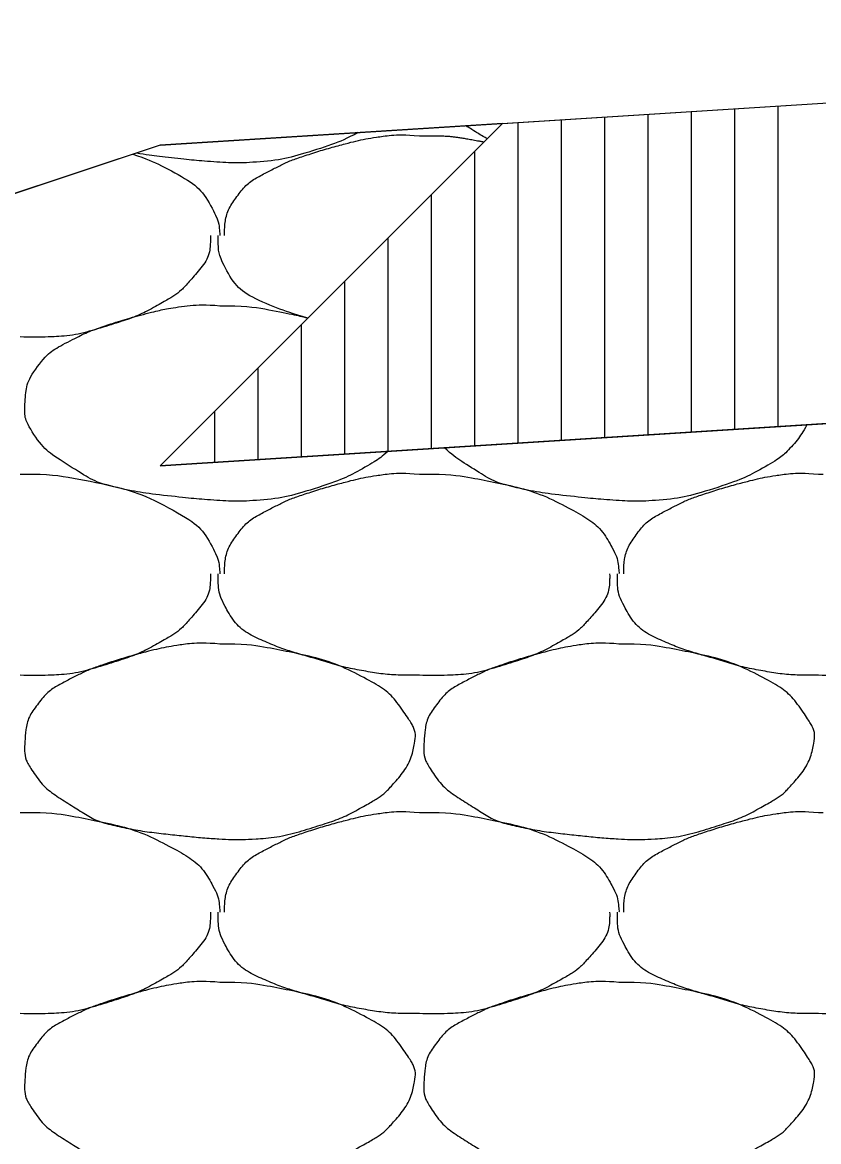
# Model space of a CAD drawing. Extents: x 1373719 to 1374161, y 379835 to 380167.
# Drawn here: x 1373942.366 to 1373943.285, y 379921.968 to 379923.261 of the extents above; entities that cross this region are included whole.
import ezdxf

# ---------------------------------------------------------------- set-up
doc = ezdxf.new("R2010")
doc.units = 0
for name, color, linetype in [('ACHM Surface', 7, 'Continuous'), ('Aggregate Base Course', 7, 'Continuous'), ('Pavement Layers', 7, 'Continuous'), ('SIGNATURE', 7, 'Continuous')]:
    doc.layers.add(name, color=color, linetype=linetype)

msp = doc.modelspace()

# ---------------------------------------------------------------- linework, layer by layer
for q in [(1373962.0249, 379924.3496), (1373930.5249, 379919.119)]:
    msp.add_line((1373942.5249, 379923.119), q)
at = {"layer": 'ACHM Surface'}
for p, q in [((1373943.188, 379922.7906), (1373943.188, 379923.1608)), ((1373943.238, 379922.7937), (1373943.238, 379923.164)), ((1373942.988, 379922.778), (1373942.988, 379923.1482)), ((1373943.038, 379922.7811), (1373943.038, 379923.1514)), ((1373943.088, 379922.7843), (1373943.088, 379923.1545)), ((1373943.138, 379922.7874), (1373943.138, 379923.1577)), ((1373942.938, 379922.7748), (1373942.938, 379923.1451)), ((1373942.888, 379922.7717), (1373942.888, 379923.112)), ((1373942.838, 379922.7685), (1373942.838, 379923.062)), ((1373942.788, 379922.7653), (1373942.788, 379923.0119)), ((1373942.738, 379922.7622), (1373942.738, 379922.9619)), ((1373942.688, 379922.759), (1373942.688, 379922.9119)), ((1373942.638, 379922.7559), (1373942.638, 379922.8619)), ((1373942.588, 379922.7527), (1373942.588, 379922.8119))]:
    msp.add_line(p, q, dxfattribs=at)
at = {"layer": 'Aggregate Base Course'}
for points, degree in [([(1373942.7535, 379923.1334), (1373942.7397, 379923.1262), (1373942.7257, 379923.12), (1373942.6851, 379923.1072), (1373942.6596, 379923.1007), (1373942.62, 379923.0982), (1373942.6068, 379923.0982), (1373942.5738, 379923.1004), (1373942.554, 379923.1023), (1373942.5217, 379923.1058), (1373942.5094, 379923.1075), (1373942.497, 379923.1097)], 3), ([(1373942.9023, 379923.1263), (1373942.8954, 379923.1301), (1373942.8886, 379923.1343), (1373942.8803, 379923.1395), (1373942.8789, 379923.1404), (1373942.8776, 379923.1412)], 3), ([(1373942.599, 379923.0145), (1373942.599, 379923.0151), (1373942.599, 379923.0157), (1373942.599, 379923.0163), (1373942.5994, 379923.0314), (1373942.6036, 379923.046), (1373942.6134, 379923.0595), (1373942.6233, 379923.0731), (1373942.6356, 379923.0811), (1373942.6494, 379923.0883), (1373942.6613, 379923.0944), (1373942.6729, 379923.1002), (1373942.6854, 379923.1045), (1373942.7033, 379923.1105), (1373942.7212, 379923.1159), (1373942.7394, 379923.1207), (1373942.7508, 379923.1236), (1373942.7621, 379923.1261), (1373942.7736, 379923.1279), (1373942.7903, 379923.1305), (1373942.8073, 379923.1311), (1373942.824, 379923.1297)], 3), ([(1373942.824, 379923.1297), (1373942.8258, 379923.1296), (1373942.8276, 379923.1298), (1373942.8294, 379923.1297)], 2), ([(1373942.8294, 379923.1297), (1373942.8525, 379923.13), (1373942.8756, 379923.127), (1373942.8986, 379923.1226)], 2), ([(1373942.4933, 379923.1085), (1373942.5089, 379923.1031), (1373942.5243, 379923.0965), (1373942.5596, 379923.0776), (1373942.5755, 379923.0637), (1373942.5911, 379923.0345), (1373942.5929, 379923.0256), (1373942.5937, 379923.0157), (1373942.5937, 379923.0151), (1373942.5936, 379923.0145)], 3), ([(1373942.5828, 379923.0145), (1373942.5829, 379923.0127), (1373942.5829, 379923.0109), (1373942.5828, 379923.0091), (1373942.5822, 379922.9908), (1373942.5706, 379922.975), (1373942.5576, 379922.9605), (1373942.5494, 379922.9513), (1373942.5409, 379922.9447), (1373942.5306, 379922.9389), (1373942.5125, 379922.9286), (1373942.4946, 379922.9199), (1373942.4748, 379922.9137), (1373942.4493, 379922.9056), (1373942.4238, 379922.8985), (1373942.3974, 379922.8975), (1373942.386, 379922.897), (1373942.3746, 379922.897), (1373942.3632, 379922.8975)], 3), ([(1373942.6952, 379922.9191), (1373942.6778, 379922.9242), (1373942.6609, 379922.9298), (1373942.625, 379922.9453), (1373942.6091, 379922.9591), (1373942.5938, 379922.9884), (1373942.5918, 379922.9986), (1373942.5918, 379923.0109), (1373942.5918, 379923.0127), (1373942.5918, 379923.0145)], 3), ([(1373942.7875, 379922.7653), (1373942.781, 379922.7591), (1373942.7743, 379922.7543), (1373942.7483, 379922.7396), (1373942.7304, 379922.7309), (1373942.6851, 379922.7166), (1373942.6596, 379922.7101), (1373942.62, 379922.7076), (1373942.6068, 379922.7076), (1373942.5738, 379922.7098), (1373942.554, 379922.7117), (1373942.5124, 379922.7163), (1373942.4909, 379922.7197), (1373942.4518, 379922.7287), (1373942.4366, 379922.7382), (1373942.4029, 379922.7593), (1373942.3884, 379922.7702), (1373942.3693, 379922.7994), (1373942.368, 379922.81), (1373942.3695, 379922.8347), (1373942.3725, 379922.8494), (1373942.3936, 379922.8773), (1373942.4052, 379922.8849), (1373942.4309, 379922.8982), (1373942.4425, 379922.904), (1373942.4729, 379922.9143), (1373942.4908, 379922.9197), (1373942.5204, 379922.9274), (1373942.5317, 379922.9299), (1373942.5599, 379922.9343), (1373942.5769, 379922.9349), (1373942.5936, 379922.9335)], 3), ([(1373942.5936, 379922.9335), (1373942.62, 379922.9338), (1373942.6464, 379922.9299), (1373942.6804, 379922.9229), (1373942.6879, 379922.9212), (1373942.6953, 379922.9192)], 3), ([(1373943.2711, 379922.7958), (1373943.2668, 379922.7874), (1373943.2611, 379922.7792), (1373943.2458, 379922.762), (1373943.2375, 379922.7557), (1373943.2091, 379922.7396), (1373943.1912, 379922.7309), (1373943.1459, 379922.7166), (1373943.1204, 379922.7101), (1373943.0808, 379922.7076), (1373943.0676, 379922.7076), (1373943.0346, 379922.7098), (1373943.0148, 379922.7117), (1373942.9732, 379922.7163), (1373942.9517, 379922.7197), (1373942.9126, 379922.7287), (1373942.8974, 379922.7382), (1373942.871, 379922.7547), (1373942.8616, 379922.7612), (1373942.8531, 379922.7695)], 3), ([(1373942.3632, 379922.7391), (1373942.365, 379922.739), (1373942.3668, 379922.7392), (1373942.3686, 379922.7391)], 2), ([(1373942.3686, 379922.7391), (1373942.395, 379922.7394), (1373942.4214, 379922.7355), (1373942.48, 379922.7235), (1373942.5097, 379922.7137), (1373942.5596, 379922.687), (1373942.5755, 379922.6731), (1373942.5911, 379922.6439), (1373942.5929, 379922.635), (1373942.5937, 379922.6251), (1373942.5937, 379922.6245), (1373942.5936, 379922.6239)], 3), ([(1373942.599, 379922.6239), (1373942.599, 379922.6245), (1373942.599, 379922.6251), (1373942.599, 379922.6257), (1373942.5994, 379922.6408), (1373942.6036, 379922.6554), (1373942.6134, 379922.6689), (1373942.6233, 379922.6825), (1373942.6356, 379922.6905), (1373942.6494, 379922.6977), (1373942.6613, 379922.7038), (1373942.6729, 379922.7096), (1373942.6854, 379922.7139), (1373942.7033, 379922.7199), (1373942.7212, 379922.7253), (1373942.7394, 379922.7301), (1373942.7508, 379922.733), (1373942.7621, 379922.7355), (1373942.7736, 379922.7373), (1373942.7903, 379922.7399), (1373942.8073, 379922.7405), (1373942.824, 379922.7391)], 3), ([(1373942.824, 379922.7391), (1373942.8258, 379922.739), (1373942.8276, 379922.7392), (1373942.8294, 379922.7391)], 2), ([(1373942.8294, 379922.7391), (1373942.8558, 379922.7394), (1373942.8822, 379922.7355), (1373942.9086, 379922.7301), (1373942.9408, 379922.7235), (1373942.9705, 379922.7137), (1373943.0004, 379922.6977), (1373943.0204, 379922.687), (1373943.0363, 379922.6731), (1373943.0472, 379922.6527), (1373943.0519, 379922.6439), (1373943.0537, 379922.635), (1373943.0544, 379922.6257), (1373943.0545, 379922.6251), (1373943.0545, 379922.6245), (1373943.0544, 379922.6239)], 3), ([(1373943.0598, 379922.6239), (1373943.0598, 379922.6245), (1373943.0598, 379922.6251), (1373943.0598, 379922.6257), (1373943.0602, 379922.6408), (1373943.0644, 379922.6554), (1373943.0742, 379922.6689), (1373943.0841, 379922.6825), (1373943.0964, 379922.6905), (1373943.1102, 379922.6977), (1373943.1221, 379922.7038), (1373943.1337, 379922.7096), (1373943.1462, 379922.7139), (1373943.1641, 379922.7199), (1373943.182, 379922.7253), (1373943.2002, 379922.7301), (1373943.2116, 379922.733), (1373943.2229, 379922.7355), (1373943.2344, 379922.7373), (1373943.2511, 379922.7399), (1373943.2681, 379922.7405), (1373943.2848, 379922.7391)], 3), ([(1373943.2848, 379922.7391), (1373943.2866, 379922.739), (1373943.2884, 379922.7392), (1373943.2902, 379922.7391)], 2), ([(1373942.5828, 379922.6239), (1373942.5829, 379922.6221), (1373942.5829, 379922.6203), (1373942.5828, 379922.6185), (1373942.5822, 379922.6002), (1373942.5706, 379922.5844), (1373942.5576, 379922.5699), (1373942.5494, 379922.5607), (1373942.5409, 379922.5541), (1373942.5306, 379922.5483), (1373942.5125, 379922.538), (1373942.4946, 379922.5293), (1373942.4748, 379922.5231), (1373942.4493, 379922.515), (1373942.4238, 379922.5079), (1373942.3974, 379922.5069), (1373942.386, 379922.5064), (1373942.3746, 379922.5064), (1373942.3632, 379922.5069)], 3), ([(1373942.824, 379922.5069), (1373942.8216, 379922.5069), (1373942.8192, 379922.5069), (1373942.8168, 379922.5069), (1373942.7969, 379922.5069), (1373942.7771, 379922.5087), (1373942.7574, 379922.5123), (1373942.7364, 379922.516), (1373942.7163, 379922.5225), (1373942.6959, 379922.5283), (1373942.6782, 379922.5334), (1373942.6611, 379922.5391), (1373942.644, 379922.5465), (1373942.625, 379922.5547), (1373942.6091, 379922.5685), (1373942.599, 379922.5879), (1373942.5938, 379922.5978), (1373942.5918, 379922.608), (1373942.5918, 379922.6185), (1373942.5918, 379922.6203), (1373942.5918, 379922.6221), (1373942.5918, 379922.6239)], 3), ([(1373943.0436, 379922.6239), (1373943.0437, 379922.6221), (1373943.0437, 379922.6203), (1373943.0436, 379922.6185), (1373943.043, 379922.6002), (1373943.0314, 379922.5844), (1373943.0184, 379922.5699), (1373943.0102, 379922.5607), (1373943.0017, 379922.5541), (1373942.9914, 379922.5483), (1373942.9733, 379922.538), (1373942.9554, 379922.5293), (1373942.9356, 379922.5231), (1373942.9101, 379922.515), (1373942.8846, 379922.5079), (1373942.8582, 379922.5069), (1373942.8468, 379922.5064), (1373942.8354, 379922.5064), (1373942.824, 379922.5069)], 3), ([(1373943.2848, 379922.5069), (1373943.2824, 379922.5069), (1373943.28, 379922.5069), (1373943.2776, 379922.5069), (1373943.2577, 379922.5069), (1373943.2379, 379922.5087), (1373943.2182, 379922.5123), (1373943.1972, 379922.516), (1373943.1771, 379922.5225), (1373943.1567, 379922.5283), (1373943.139, 379922.5334), (1373943.1219, 379922.5391), (1373943.1048, 379922.5465), (1373943.0858, 379922.5547), (1373943.0699, 379922.5685), (1373943.0598, 379922.5879), (1373943.0546, 379922.5978), (1373943.0526, 379922.608), (1373943.0526, 379922.6185), (1373943.0526, 379922.6203), (1373943.0526, 379922.6221), (1373943.0526, 379922.6239)], 3), ([(1373943.5033, 379922.61), (1373943.5001, 379922.5953), (1373943.4901, 379922.5821), (1373943.471, 379922.5607), (1373943.4625, 379922.5541), (1373943.4341, 379922.538), (1373943.4162, 379922.5293), (1373943.3709, 379922.515), (1373943.3454, 379922.5079), (1373943.3076, 379922.5064), (1373943.2962, 379922.5064), (1373943.2848, 379922.5069)], 3), ([(1373942.5936, 379922.5429), (1373942.62, 379922.5432), (1373942.6464, 379922.5393), (1373942.6728, 379922.5339), (1373942.705, 379922.5273), (1373942.7347, 379922.5175), (1373942.7646, 379922.5015), (1373942.7846, 379922.4908), (1373942.7982, 379922.4763), (1373942.8114, 379922.4565), (1373942.8171, 379922.4479), (1373942.8202, 379922.4381), (1373942.8186, 379922.4295), (1373942.8156, 379922.4126), (1373942.8068, 379922.3958), (1373942.7934, 379922.3809), (1373942.785, 379922.3714), (1373942.7767, 379922.3651), (1373942.7664, 379922.3593), (1373942.7483, 379922.349), (1373942.7304, 379922.3403), (1373942.7106, 379922.3341), (1373942.6851, 379922.326), (1373942.6596, 379922.3195), (1373942.6332, 379922.3179), (1373942.62, 379922.317), (1373942.6068, 379922.317), (1373942.5936, 379922.3179), (1373942.5738, 379922.3192), (1373942.554, 379922.3211), (1373942.5342, 379922.3233), (1373942.5124, 379922.3257), (1373942.4909, 379922.3291), (1373942.4694, 379922.3341), (1373942.4518, 379922.3381), (1373942.4366, 379922.3476), (1373942.4208, 379922.3575), (1373942.4029, 379922.3687), (1373942.3884, 379922.3796), (1373942.3758, 379922.3989), (1373942.3693, 379922.4088), (1373942.368, 379922.4194), (1373942.3686, 379922.4295), (1373942.3695, 379922.4441), (1373942.3725, 379922.4588), (1373942.383, 379922.4727), (1373942.3936, 379922.4867), (1373942.4052, 379922.4943), (1373942.419, 379922.5015), (1373942.4309, 379922.5076), (1373942.4425, 379922.5134), (1373942.455, 379922.5177), (1373942.4729, 379922.5237), (1373942.4908, 379922.5291), (1373942.509, 379922.5339), (1373942.5204, 379922.5368), (1373942.5317, 379922.5393), (1373942.5432, 379922.5411), (1373942.5599, 379922.5437), (1373942.5769, 379922.5443), (1373942.5936, 379922.5429)], 3), ([(1373943.0544, 379922.5429), (1373943.0808, 379922.5432), (1373943.1072, 379922.5393), (1373943.1336, 379922.5339), (1373943.1658, 379922.5273), (1373943.1955, 379922.5175), (1373943.2254, 379922.5015), (1373943.2454, 379922.4908), (1373943.259, 379922.4763), (1373943.2722, 379922.4565), (1373943.2779, 379922.4479), (1373943.281, 379922.4381), (1373943.2794, 379922.4295), (1373943.2764, 379922.4126), (1373943.2676, 379922.3958), (1373943.2542, 379922.3809), (1373943.2458, 379922.3714), (1373943.2375, 379922.3651), (1373943.2272, 379922.3593), (1373943.2091, 379922.349), (1373943.1912, 379922.3403), (1373943.1714, 379922.3341), (1373943.1459, 379922.326), (1373943.1204, 379922.3195), (1373943.094, 379922.3179), (1373943.0808, 379922.317), (1373943.0676, 379922.317), (1373943.0544, 379922.3179), (1373943.0346, 379922.3192), (1373943.0148, 379922.3211), (1373942.995, 379922.3233), (1373942.9732, 379922.3257), (1373942.9517, 379922.3291), (1373942.9302, 379922.3341), (1373942.9126, 379922.3381), (1373942.8974, 379922.3476), (1373942.8816, 379922.3575), (1373942.8637, 379922.3687), (1373942.8492, 379922.3796), (1373942.8366, 379922.3989), (1373942.8301, 379922.4088), (1373942.8288, 379922.4194), (1373942.8294, 379922.4295), (1373942.8303, 379922.4441), (1373942.8333, 379922.4588), (1373942.8438, 379922.4727), (1373942.8544, 379922.4867), (1373942.866, 379922.4943), (1373942.8798, 379922.5015), (1373942.8917, 379922.5076), (1373942.9033, 379922.5134), (1373942.9158, 379922.5177), (1373942.9337, 379922.5237), (1373942.9516, 379922.5291), (1373942.9698, 379922.5339), (1373942.9812, 379922.5368), (1373942.9925, 379922.5393), (1373943.004, 379922.5411), (1373943.0207, 379922.5437), (1373943.0377, 379922.5443), (1373943.0544, 379922.5429)], 3), ([(1373942.3632, 379922.3485), (1373942.365, 379922.3484), (1373942.3668, 379922.3486), (1373942.3686, 379922.3485)], 2), ([(1373942.3686, 379922.3485), (1373942.395, 379922.3488), (1373942.4214, 379922.3449), (1373942.4478, 379922.3395), (1373942.48, 379922.3329), (1373942.5097, 379922.3231), (1373942.5396, 379922.3071), (1373942.5596, 379922.2964), (1373942.5755, 379922.2825), (1373942.5864, 379922.2621), (1373942.5911, 379922.2533), (1373942.5929, 379922.2444), (1373942.5936, 379922.2351), (1373942.5937, 379922.2345), (1373942.5937, 379922.2339), (1373942.5936, 379922.2333)], 3), ([(1373942.599, 379922.2333), (1373942.599, 379922.2339), (1373942.599, 379922.2345), (1373942.599, 379922.2351), (1373942.5994, 379922.2502), (1373942.6036, 379922.2648), (1373942.6134, 379922.2783), (1373942.6233, 379922.2919), (1373942.6356, 379922.2999), (1373942.6494, 379922.3071), (1373942.6613, 379922.3132), (1373942.6729, 379922.319), (1373942.6854, 379922.3233), (1373942.7033, 379922.3293), (1373942.7212, 379922.3347), (1373942.7394, 379922.3395), (1373942.7508, 379922.3424), (1373942.7621, 379922.3449), (1373942.7736, 379922.3467), (1373942.7903, 379922.3493), (1373942.8073, 379922.3499), (1373942.824, 379922.3485)], 3), ([(1373942.824, 379922.3485), (1373942.8258, 379922.3484), (1373942.8276, 379922.3486), (1373942.8294, 379922.3485)], 2), ([(1373942.8294, 379922.3485), (1373942.8558, 379922.3488), (1373942.8822, 379922.3449), (1373942.9086, 379922.3395), (1373942.9408, 379922.3329), (1373942.9705, 379922.3231), (1373943.0004, 379922.3071), (1373943.0204, 379922.2964), (1373943.0363, 379922.2825), (1373943.0472, 379922.2621), (1373943.0519, 379922.2533), (1373943.0537, 379922.2444), (1373943.0544, 379922.2351), (1373943.0545, 379922.2345), (1373943.0545, 379922.2339), (1373943.0544, 379922.2333)], 3), ([(1373943.0598, 379922.2333), (1373943.0598, 379922.2339), (1373943.0598, 379922.2345), (1373943.0598, 379922.2351), (1373943.0602, 379922.2502), (1373943.0644, 379922.2648), (1373943.0742, 379922.2783), (1373943.0841, 379922.2919), (1373943.0964, 379922.2999), (1373943.1102, 379922.3071), (1373943.1221, 379922.3132), (1373943.1337, 379922.319), (1373943.1462, 379922.3233), (1373943.1641, 379922.3293), (1373943.182, 379922.3347), (1373943.2002, 379922.3395), (1373943.2116, 379922.3424), (1373943.2229, 379922.3449), (1373943.2344, 379922.3467), (1373943.2511, 379922.3493), (1373943.2681, 379922.3499), (1373943.2848, 379922.3485)], 3), ([(1373943.2848, 379922.3485), (1373943.2866, 379922.3484), (1373943.2884, 379922.3486), (1373943.2902, 379922.3485)], 2), ([(1373942.5828, 379922.2333), (1373942.5829, 379922.2315), (1373942.5829, 379922.2297), (1373942.5828, 379922.2279), (1373942.5822, 379922.2096), (1373942.5706, 379922.1938), (1373942.5576, 379922.1793), (1373942.5494, 379922.1701), (1373942.5409, 379922.1635), (1373942.5306, 379922.1577), (1373942.5125, 379922.1474), (1373942.4946, 379922.1387), (1373942.4748, 379922.1325), (1373942.4493, 379922.1244), (1373942.4238, 379922.1173), (1373942.3974, 379922.1163), (1373942.386, 379922.1158), (1373942.3746, 379922.1158), (1373942.3632, 379922.1163)], 3), ([(1373942.824, 379922.1163), (1373942.8216, 379922.1163), (1373942.8192, 379922.1163), (1373942.8168, 379922.1163), (1373942.7969, 379922.1163), (1373942.7771, 379922.1181), (1373942.7574, 379922.1217), (1373942.7364, 379922.1254), (1373942.7163, 379922.1319), (1373942.6959, 379922.1377), (1373942.6782, 379922.1428), (1373942.6611, 379922.1485), (1373942.644, 379922.1559), (1373942.625, 379922.1641), (1373942.6091, 379922.1779), (1373942.599, 379922.1973), (1373942.5938, 379922.2072), (1373942.5918, 379922.2174), (1373942.5918, 379922.2279), (1373942.5918, 379922.2297), (1373942.5918, 379922.2315), (1373942.5918, 379922.2333)], 3), ([(1373943.0436, 379922.2333), (1373943.0437, 379922.2315), (1373943.0437, 379922.2297), (1373943.0436, 379922.2279), (1373943.043, 379922.2096), (1373943.0314, 379922.1938), (1373943.0184, 379922.1793), (1373943.0102, 379922.1701), (1373943.0017, 379922.1635), (1373942.9914, 379922.1577), (1373942.9733, 379922.1474), (1373942.9554, 379922.1387), (1373942.9356, 379922.1325), (1373942.9101, 379922.1244), (1373942.8846, 379922.1173), (1373942.8582, 379922.1163), (1373942.8468, 379922.1158), (1373942.8354, 379922.1158), (1373942.824, 379922.1163)], 3), ([(1373943.2848, 379922.1163), (1373943.2824, 379922.1163), (1373943.28, 379922.1163), (1373943.2776, 379922.1163), (1373943.2577, 379922.1163), (1373943.2379, 379922.1181), (1373943.2182, 379922.1217), (1373943.1972, 379922.1254), (1373943.1771, 379922.1319), (1373943.1567, 379922.1377), (1373943.139, 379922.1428), (1373943.1219, 379922.1485), (1373943.1048, 379922.1559), (1373943.0858, 379922.1641), (1373943.0699, 379922.1779), (1373943.0598, 379922.1973), (1373943.0546, 379922.2072), (1373943.0526, 379922.2174), (1373943.0526, 379922.2279), (1373943.0526, 379922.2297), (1373943.0526, 379922.2315), (1373943.0526, 379922.2333)], 3), ([(1373943.5044, 379922.2333), (1373943.5045, 379922.2315), (1373943.5045, 379922.2297), (1373943.5044, 379922.2279), (1373943.5038, 379922.2096), (1373943.4922, 379922.1938), (1373943.4792, 379922.1793), (1373943.471, 379922.1701), (1373943.4625, 379922.1635), (1373943.4522, 379922.1577), (1373943.4341, 379922.1474), (1373943.4162, 379922.1387), (1373943.3964, 379922.1325), (1373943.3709, 379922.1244), (1373943.3454, 379922.1173), (1373943.319, 379922.1163), (1373943.3076, 379922.1158), (1373943.2962, 379922.1158), (1373943.2848, 379922.1163)], 3), ([(1373942.5936, 379922.1523), (1373942.62, 379922.1526), (1373942.6464, 379922.1487), (1373942.6728, 379922.1433), (1373942.705, 379922.1367), (1373942.7347, 379922.1269), (1373942.7646, 379922.1109), (1373942.7846, 379922.1002), (1373942.7982, 379922.0857), (1373942.8114, 379922.0659), (1373942.8171, 379922.0573), (1373942.8202, 379922.0475), (1373942.8186, 379922.0389), (1373942.8156, 379922.022), (1373942.8068, 379922.0052), (1373942.7934, 379921.9903), (1373942.785, 379921.9808), (1373942.7767, 379921.9745), (1373942.7664, 379921.9687), (1373942.7483, 379921.9584), (1373942.7304, 379921.9497), (1373942.7106, 379921.9435), (1373942.6851, 379921.9354), (1373942.6596, 379921.9289), (1373942.6332, 379921.9273), (1373942.62, 379921.9264), (1373942.6068, 379921.9264), (1373942.5936, 379921.9273), (1373942.5738, 379921.9286), (1373942.554, 379921.9305), (1373942.5342, 379921.9327), (1373942.5124, 379921.9351), (1373942.4909, 379921.9385), (1373942.4694, 379921.9435), (1373942.4518, 379921.9475), (1373942.4366, 379921.957), (1373942.4208, 379921.9669), (1373942.4029, 379921.9781), (1373942.3884, 379921.989), (1373942.3758, 379922.0083), (1373942.3693, 379922.0182), (1373942.368, 379922.0288), (1373942.3686, 379922.0389), (1373942.3695, 379922.0535), (1373942.3725, 379922.0682), (1373942.383, 379922.0821), (1373942.3936, 379922.0961), (1373942.4052, 379922.1037), (1373942.419, 379922.1109), (1373942.4309, 379922.117), (1373942.4425, 379922.1228), (1373942.455, 379922.1271), (1373942.4729, 379922.1331), (1373942.4908, 379922.1385), (1373942.509, 379922.1433), (1373942.5204, 379922.1462), (1373942.5317, 379922.1487), (1373942.5432, 379922.1505), (1373942.5599, 379922.1531), (1373942.5769, 379922.1537), (1373942.5936, 379922.1523)], 3), ([(1373943.0544, 379922.1523), (1373943.0808, 379922.1526), (1373943.1072, 379922.1487), (1373943.1336, 379922.1433), (1373943.1658, 379922.1367), (1373943.1955, 379922.1269), (1373943.2254, 379922.1109), (1373943.2454, 379922.1002), (1373943.259, 379922.0857), (1373943.2722, 379922.0659), (1373943.2779, 379922.0573), (1373943.281, 379922.0475), (1373943.2794, 379922.0389), (1373943.2764, 379922.022), (1373943.2676, 379922.0052), (1373943.2542, 379921.9903), (1373943.2458, 379921.9808), (1373943.2375, 379921.9745), (1373943.2272, 379921.9687), (1373943.2091, 379921.9584), (1373943.1912, 379921.9497), (1373943.1714, 379921.9435), (1373943.1459, 379921.9354), (1373943.1204, 379921.9289), (1373943.094, 379921.9273), (1373943.0808, 379921.9264), (1373943.0676, 379921.9264), (1373943.0544, 379921.9273), (1373943.0346, 379921.9286), (1373943.0148, 379921.9305), (1373942.995, 379921.9327), (1373942.9732, 379921.9351), (1373942.9517, 379921.9385), (1373942.9302, 379921.9435), (1373942.9126, 379921.9475), (1373942.8974, 379921.957), (1373942.8816, 379921.9669), (1373942.8637, 379921.9781), (1373942.8492, 379921.989), (1373942.8366, 379922.0083), (1373942.8301, 379922.0182), (1373942.8288, 379922.0288), (1373942.8294, 379922.0389), (1373942.8303, 379922.0535), (1373942.8333, 379922.0682), (1373942.8438, 379922.0821), (1373942.8544, 379922.0961), (1373942.866, 379922.1037), (1373942.8798, 379922.1109), (1373942.8917, 379922.117), (1373942.9033, 379922.1228), (1373942.9158, 379922.1271), (1373942.9337, 379922.1331), (1373942.9516, 379922.1385), (1373942.9698, 379922.1433), (1373942.9812, 379922.1462), (1373942.9925, 379922.1487), (1373943.004, 379922.1505), (1373943.0207, 379922.1531), (1373943.0377, 379922.1537), (1373943.0544, 379922.1523)], 3)]:
    msp.add_open_spline(points, degree=degree, dxfattribs=at)
at = {"layer": 'Pavement Layers'}
for p, q in [((1373942.5249, 379922.7487), (1373962.0249, 379923.9793)), ((1373942.9199, 379923.1439), (1373942.5248, 379922.7487))]:
    msp.add_line(p, q, dxfattribs=at)
at = {"layer": 'SIGNATURE'}
msp.add_lwpolyline([(1373942.5249, 379922.7487), (1373942.9199, 379923.1439), (1373962.0249, 379924.3496), (1373981.1765, 379925.5582), (1373981.5249, 379925.2099), (1373962.0249, 379923.9793)], close=True, dxfattribs=at)
msp.add_lwpolyline([(1373943.4158, 379922.805), (1373942.5249, 379922.7487), (1373942.9199, 379923.1439), (1373942.5249, 379923.119), (1373940.3601, 379922.3973), (1373935.4827, 379920.7716), (1373944.0852, 379921.3145), (1373943.4158, 379922.805)], dxfattribs=at)

doc.saveas('drawing.dxf')
